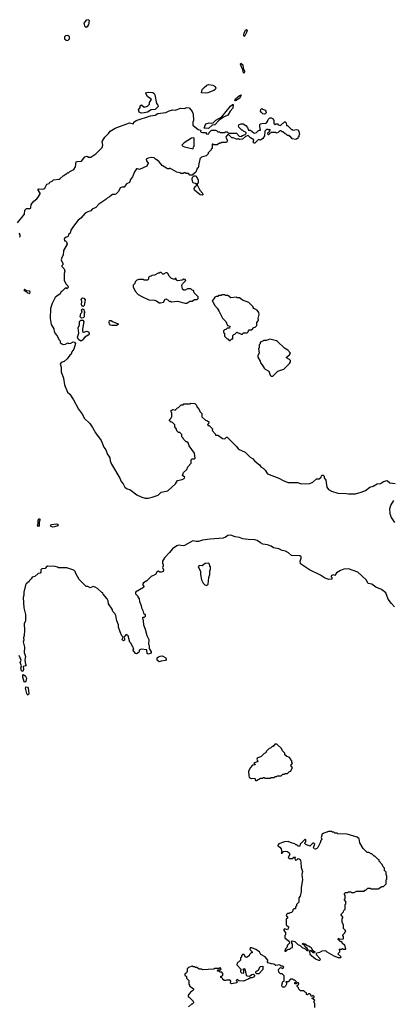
# Model space of a CAD drawing. Extents: x 2386423 to 2568864, y 578392 to 761999.
# Tile 421 of 454: x 2484555 to 2489369, y 741976 to 754709. Entities that reach past the tile are written whole.
import ezdxf

# ---------------------------------------------------------------- set-up
doc = ezdxf.new("R2010")
doc.units = 0

msp = doc.modelspace()

# ---------------------------------------------------------------- linework, layer by layer
at = {"layer": '0CON05XD'}
for points in [[(2485415, 754614), (2485435, 754626), (2485447, 754645), (2485457, 754695), (2485445, 754709), (2485415, 754702), (2485384, 754665), (2485391, 754631), (2485415, 754614)], [(2487455, 754493), (2487451, 754515), (2487457, 754535), (2487474, 754575), (2487485, 754582), (2487492, 754575), (2487487, 754545), (2487465, 754500), (2487455, 754493)], [(2485175, 754440), (2485197, 754463), (2485198, 754488), (2485175, 754504), (2485145, 754501), (2485132, 754485), (2485135, 754460), (2485155, 754444), (2485175, 754440)], [(2487455, 754017), (2487445, 754023), (2487439, 754059), (2487423, 754085), (2487409, 754135), (2487414, 754146), (2487436, 754125), (2487441, 754081), (2487461, 754045), (2487455, 754017)], [(2486955, 753759), (2486904, 753764), (2486912, 753805), (2486937, 753833), (2486975, 753862), (2486995, 753869), (2487052, 753862), (2487080, 753845), (2487088, 753825), (2487080, 753805), (2487065, 753794), (2486985, 753764), (2486955, 753759)], [(2486125, 753499), (2486100, 753515), (2486092, 753545), (2486110, 753575), (2486110, 753595), (2486127, 753607), (2486165, 753578), (2486205, 753592), (2486230, 753615), (2486233, 753637), (2486257, 753677), (2486207, 753715), (2486184, 753755), (2486193, 753767), (2486225, 753773), (2486277, 753767), (2486293, 753755), (2486303, 753735), (2486323, 753623), (2486340, 753605), (2486342, 753585), (2486305, 753546), (2486255, 753544), (2486205, 753514), (2486165, 753504), (2486125, 753499)], [(2487345, 753660), (2487333, 753665), (2487343, 753685), (2487395, 753727), (2487418, 753738), (2487399, 753695), (2487345, 753660)], [(2484525, 752082), (2484616, 752194), (2484622, 752245), (2484629, 752255), (2484645, 752269), (2484685, 752268), (2484700, 752275), (2484705, 752320), (2484737, 752363), (2484775, 752391), (2484793, 752415), (2484818, 752455), (2484818, 752465), (2484790, 752515), (2484799, 752521), (2484844, 752516), (2484867, 752523), (2484878, 752532), (2484905, 752582), (2484935, 752590), (2484945, 752608), (2484975, 752622), (2484992, 752638), (2485065, 752648), (2485080, 752655), (2485115, 752690), (2485127, 752693), (2485145, 752710), (2485155, 752710), (2485172, 752728), (2485185, 752730), (2485203, 752747), (2485255, 752770), (2485274, 752805), (2485285, 752870), (2485296, 752876), (2485352, 752878), (2485396, 752934), (2485425, 752942), (2485445, 752930), (2485475, 752932), (2485540, 752975), (2485622, 753055), (2485630, 753085), (2485622, 753135), (2485655, 753190), (2485703, 753237), (2485724, 753266), (2485788, 753305), (2485975, 753374), (2486025, 753362), (2486028, 753385), (2486058, 753405), (2486243, 753467), (2486305, 753476), (2486338, 753495), (2486445, 753507), (2486485, 753528), (2486535, 753543), (2486565, 753540), (2486635, 753566), (2486679, 753561), (2486715, 753572), (2486745, 753570), (2486785, 753520), (2486798, 753485), (2486800, 753405), (2486790, 753385), (2486790, 753345), (2486860, 753290), (2486895, 753280), (2486893, 753265), (2486900, 753255), (2486915, 753248), (2486955, 753250), (2486975, 753230), (2486998, 753232), (2487002, 753248), (2487035, 753280), (2487085, 753280), (2487097, 753277), (2487115, 753260), (2487135, 753260), (2487145, 753250), (2487205, 753250), (2487215, 753260), (2487235, 753260), (2487255, 753240), (2487355, 753240), (2487392, 753202), (2487425, 753200), (2487435, 753210), (2487468, 753222), (2487480, 753235), (2487480, 753245), (2487468, 753258), (2487452, 753262), (2487435, 753280), (2487425, 753280), (2487388, 753318), (2487382, 753335), (2487392, 753355), (2487415, 753362), (2487442, 753362), (2487475, 753340), (2487500, 753315), (2487512, 753282), (2487535, 753280), (2487580, 753245), (2487595, 753240), (2487615, 753250), (2487635, 753272), (2487655, 753282), (2487668, 753282), (2487658, 753325), (2487658, 753352), (2487665, 753360), (2487685, 753368), (2487738, 753372), (2487758, 753392), (2487765, 753420), (2487785, 753440), (2487805, 753440), (2487830, 753425), (2487838, 753405), (2487840, 753365), (2487855, 753350), (2487865, 753360), (2487885, 753360), (2487895, 753350), (2487925, 753340), (2487975, 753390), (2487985, 753390), (2488000, 753375), (2488002, 753342), (2488015, 753340), (2488065, 753290), (2488075, 753290), (2488085, 753280), (2488135, 753290), (2488153, 753283), (2488162, 753265), (2488170, 753225), (2488160, 753215), (2488160, 753195), (2488150, 753185), (2488148, 753172), (2488135, 753170), (2488125, 753160), (2488075, 753170), (2488055, 753200), (2488045, 753200), (2488035, 753210), (2488015, 753210), (2487998, 753228), (2487983, 753233), (2487955, 753260), (2487945, 753260), (2487935, 753270), (2487915, 753270), (2487895, 753250), (2487875, 753242), (2487865, 753250), (2487805, 753250), (2487795, 753240), (2487782, 753238), (2487775, 753220), (2487765, 753220), (2487760, 753245), (2487772, 753258), (2487788, 753262), (2487790, 753285), (2487785, 753290), (2487775, 753280), (2487765, 753290), (2487745, 753290), (2487722, 753268), (2487720, 753205), (2487696, 753174), (2487665, 753150), (2487642, 753158), (2487595, 753113), (2487584, 753114), (2487572, 753125), (2487580, 753155), (2487535, 753180), (2487505, 753210), (2487472, 753198), (2487435, 753162), (2487395, 753160), (2487385, 753170), (2487375, 753162), (2487355, 753163), (2487315, 753180), (2487295, 753180), (2487258, 753218), (2487242, 753218), (2487220, 753195), (2487222, 753175), (2487238, 753145), (2487228, 753122), (2487165, 753120), (2487155, 753110), (2487135, 753110), (2487105, 753090), (2487065, 753090), (2487055, 753100), (2487042, 753098), (2487040, 753045), (2487030, 753035), (2487030, 753025), (2486990, 752985), (2486988, 752972), (2486965, 752950), (2486905, 752930), (2486882, 752908), (2486880, 752875), (2486873, 752867), (2486860, 752795), (2486850, 752785), (2486830, 752735), (2486785, 752700), (2486755, 752700), (2486735, 752720), (2486705, 752720), (2486695, 752730), (2486675, 752730), (2486665, 752720), (2486635, 752720), (2486627, 752727), (2486585, 752737), (2486495, 752790), (2486485, 752780), (2486465, 752782), (2486395, 752823), (2486359, 752869), (2486333, 752893), (2486308, 752905), (2486294, 752924), (2486255, 752928), (2486215, 752920), (2486189, 752905), (2486192, 752882), (2486217, 752855), (2486196, 752814), (2486105, 752770), (2486079, 752779), (2486065, 752778), (2486037, 752743), (2486013, 752675), (2485987, 752643), (2485973, 752605), (2485933, 752585), (2485905, 752543), (2485875, 752544), (2485854, 752536), (2485830, 752485), (2485800, 752455), (2485785, 752448), (2485755, 752447), (2485735, 752437), (2485714, 752416), (2485685, 752402), (2485666, 752384), (2485577, 752325), (2485538, 752282), (2485491, 752259), (2485474, 752236), (2485435, 752226), (2485403, 752207), (2485345, 752143), (2485310, 752115), (2485251, 752039), (2485217, 751985), (2485205, 751950), (2485190, 751935), (2485178, 751902), (2485155, 751897), (2485130, 751875), (2485135, 751850), (2485145, 751850), (2485158, 751838), (2485168, 751805), (2485122, 751725), (2485117, 751663), (2485100, 751635), (2485092, 751605), (2485112, 751555), (2485112, 751538), (2485100, 751525), (2485100, 751515), (2485130, 751485), (2485140, 751455), (2485130, 751425), (2485128, 751335), (2485155, 751290), (2485178, 751268), (2485180, 751245), (2485165, 751230), (2485155, 751240), (2485142, 751238), (2485105, 751200), (2485090, 751195), (2485078, 751162), (2485035, 751132), (2485012, 751115), (2484975, 751040), (2484953, 750975), (2484947, 750845), (2484963, 750765), (2484995, 750710), (2485002, 750675), (2485018, 750645), (2485045, 750610), (2485062, 750572), (2485078, 750558), (2485080, 750535), (2485100, 750515), (2485115, 750510), (2485145, 750512), (2485175, 750530), (2485185, 750520), (2485216, 750524), (2485246, 750544), (2485265, 750540), (2485277, 750523), (2485255, 750450), (2485228, 750415), (2485218, 750385), (2485201, 750369), (2485169, 750321), (2485131, 750289), (2485092, 750275), (2485078, 750255), (2485092, 750215), (2485091, 750155), (2485119, 750075), (2485134, 749985), (2485174, 749894), (2485202, 749865), (2485251, 749791), (2485315, 749672), (2485368, 749605), (2485390, 749555), (2485460, 749485), (2485496, 749436), (2485535, 749367), (2485607, 749265), (2485642, 749182), (2485670, 749145), (2485688, 749085), (2485708, 749065), (2485718, 749045), (2485724, 749004), (2485742, 748962), (2485848, 748778), (2485868, 748735), (2485892, 748705), (2485914, 748664), (2485945, 748640), (2485980, 748635), (2486070, 748565), (2486133, 748533), (2486175, 748522), (2486213, 748523), (2486266, 748534), (2486345, 748562), (2486383, 748597), (2486470, 748615), (2486570, 748705), (2486595, 748750), (2486655, 748762), (2486680, 748775), (2486690, 748795), (2486660, 748815), (2486672, 748855), (2486716, 748894), (2486728, 748925), (2486770, 748975), (2486772, 749015), (2486782, 749028), (2486815, 749030), (2486822, 749038), (2486812, 749102), (2486745, 749200)], [(2486995, 753300), (2486940, 753305), (2486960, 753360), (2487005, 753374), (2487035, 753371), (2487053, 753377), (2487089, 753411), (2487167, 753453), (2487280, 753590), (2487305, 753612), (2487315, 753610), (2487310, 753565), (2487273, 753527), (2487244, 753476), (2487196, 753454), (2487131, 753409), (2487075, 753350), (2487040, 753345), (2486995, 753300)], [(2487715, 753488), (2487695, 753492), (2487674, 753514), (2487668, 753525), (2487671, 753549), (2487685, 753560), (2487695, 753550), (2487728, 753538), (2487737, 753527), (2487738, 753505), (2487725, 753492), (2487715, 753488)], [(2486795, 753040), (2486800, 753065), (2486810, 753075), (2486810, 753175), (2486805, 753180), (2486774, 753176), (2486680, 753115), (2486650, 753085), (2486662, 753072), (2486683, 753063), (2486795, 753040)], [(2486915, 752440), (2486885, 752444), (2486814, 752505), (2486809, 752525), (2486822, 752548), (2486840, 752565), (2486840, 752585), (2486795, 752600), (2486788, 752615), (2486782, 752655), (2486792, 752678), (2486805, 752690), (2486825, 752690), (2486850, 752665), (2486860, 752635), (2486860, 752595), (2486850, 752585), (2486850, 752575), (2486882, 752505), (2486918, 752465), (2486920, 752445), (2486915, 752440)], [(2484553, 751895), (2484559, 751905), (2484559, 751925), (2484547, 751947)], [(2486715, 751042), (2486755, 751070), (2486785, 751070), (2486815, 751090), (2486848, 751092), (2486860, 751105), (2486860, 751125), (2486810, 751175), (2486800, 751205), (2486782, 751212), (2486765, 751230), (2486725, 751230), (2486695, 751210), (2486675, 751210), (2486660, 751225), (2486648, 751275), (2486658, 751295), (2486700, 751335), (2486695, 751350), (2486675, 751352), (2486655, 751342), (2486595, 751330), (2486582, 751342), (2486575, 751360), (2486565, 751360), (2486555, 751350), (2486515, 751360), (2486485, 751390), (2486474, 751424), (2486460, 751435), (2486444, 751436), (2486415, 751418), (2486405, 751420), (2486385, 751440), (2486365, 751440), (2486358, 751432), (2486345, 751430), (2486297, 751403), (2486265, 751400), (2486255, 751390), (2486232, 751388), (2486220, 751375), (2486218, 751352), (2486205, 751340), (2486165, 751340), (2486155, 751350), (2486095, 751350), (2486068, 751342), (2486045, 751320), (2486042, 751298), (2486022, 751275), (2486022, 751255), (2486045, 751200), (2486087, 751157), (2486135, 751128), (2486225, 751088), (2486295, 751080), (2486321, 751071), (2486355, 751047), (2486374, 751046), (2486413, 751057), (2486434, 751096), (2486445, 751098), (2486468, 751088), (2486495, 751060), (2486505, 751070), (2486515, 751060), (2486595, 751070), (2486695, 751042), (2486715, 751042)], [(2484685, 751170), (2484690, 751185), (2484685, 751197), (2484641, 751201), (2484615, 751220), (2484608, 751215), (2484611, 751205), (2484641, 751191), (2484657, 751175), (2484685, 751170)], [(2485375, 751000), (2485364, 751004), (2485352, 751025), (2485356, 751064), (2485350, 751095), (2485365, 751114), (2485385, 751109), (2485400, 751085), (2485386, 751014), (2485375, 751000)], [(2487275, 750560), (2487295, 750580), (2487308, 750582), (2487310, 750625), (2487322, 750638), (2487335, 750640), (2487362, 750668), (2487408, 750648), (2487415, 750640), (2487435, 750640), (2487442, 750658), (2487495, 750660), (2487508, 750672), (2487510, 750685), (2487522, 750698), (2487555, 750700), (2487582, 750728), (2487598, 750732), (2487620, 750755), (2487620, 750795), (2487637, 750813), (2487640, 750825), (2487638, 750845), (2487648, 750895), (2487644, 750924), (2487625, 750951), (2487582, 750972), (2487570, 750985), (2487570, 750995), (2487515, 751050), (2487433, 751083), (2487395, 751110), (2487365, 751110), (2487355, 751120), (2487285, 751112), (2487245, 751140), (2487215, 751140), (2487205, 751150), (2487165, 751150), (2487157, 751143), (2487125, 751140), (2487115, 751130), (2487095, 751130), (2487075, 751120), (2487065, 751100), (2487040, 751075), (2487050, 751065), (2487070, 751015), (2487105, 750980), (2487132, 750935), (2487175, 750850), (2487220, 750805), (2487242, 750752), (2487270, 750745), (2487265, 750720), (2487235, 750720), (2487218, 750702), (2487202, 750698), (2487190, 750685), (2487190, 750665), (2487200, 750655), (2487200, 750615), (2487235, 750580), (2487245, 750580), (2487262, 750562), (2487275, 750560)], [(2485355, 750849), (2485338, 750868), (2485345, 750910), (2485360, 750925), (2485354, 750956), (2485365, 750968), (2485385, 750960), (2485390, 750935), (2485400, 750925), (2485390, 750915), (2485390, 750865), (2485375, 750852), (2485355, 750849)], [(2485345, 750550), (2485313, 750573), (2485301, 750605), (2485317, 750655), (2485310, 750725), (2485327, 750763), (2485328, 750805), (2485345, 750822), (2485364, 750824), (2485372, 750822), (2485382, 750805), (2485366, 750705), (2485368, 750675), (2485378, 750668), (2485425, 750680), (2485435, 750678), (2485448, 750668), (2485453, 750645), (2485440, 750630), (2485397, 750605), (2485370, 750575), (2485365, 750560), (2485355, 750560), (2485345, 750550)], [(2485745, 750754), (2485730, 750760), (2485716, 750775), (2485711, 750795), (2485715, 750820), (2485735, 750820), (2485754, 750804), (2485827, 750775), (2485827, 750765), (2485805, 750754), (2485745, 750754)], [(2487825, 750098), (2487890, 750165), (2487969, 750191), (2488039, 750261), (2488052, 750285), (2488052, 750302), (2488043, 750313), (2488002, 750335), (2488002, 750345), (2488042, 750375), (2488052, 750395), (2488018, 750435), (2487975, 750462), (2487888, 750548), (2487875, 750557), (2487785, 750578), (2487745, 750562), (2487705, 750560), (2487695, 750550), (2487662, 750538), (2487660, 750515), (2487650, 750505), (2487650, 750465), (2487640, 750455), (2487650, 750395), (2487630, 750365), (2487630, 750345), (2487662, 750292), (2487665, 750270), (2487688, 750245), (2487712, 750202), (2487725, 750188), (2487772, 750165), (2487792, 750112), (2487805, 750098), (2487825, 750098)], [(2486745, 749200), (2486730, 749235), (2486715, 749250), (2486705, 749250), (2486670, 749285), (2486668, 749298), (2486650, 749315), (2486650, 749345), (2486625, 749370), (2486605, 749370), (2486585, 749390), (2486580, 749415), (2486560, 749445), (2486558, 749468), (2486528, 749498), (2486512, 749502), (2486492, 749522), (2486490, 749535), (2486508, 749552), (2486510, 749565), (2486520, 749575), (2486520, 749625), (2486510, 749635), (2486512, 749658), (2486525, 749660), (2486535, 749670), (2486565, 749660), (2486592, 749688), (2486608, 749692), (2486642, 749728), (2486665, 749730), (2486675, 749740), (2486755, 749740), (2486765, 749750), (2486817, 749747), (2486840, 749725), (2486842, 749702), (2486875, 749670), (2486883, 749643), (2486910, 749615), (2486910, 749575), (2486955, 749530), (2486982, 749522), (2486998, 749508), (2486998, 749492), (2486980, 749475), (2486992, 749462), (2487005, 749460), (2487045, 749420), (2487040, 749395), (2487080, 749355), (2487084, 749334), (2487115, 749338), (2487125, 749333), (2487177, 749293), (2487205, 749290), (2487225, 749310), (2487235, 749310), (2487352, 749195), (2487384, 749154), (2487468, 749118), (2487532, 749052), (2487562, 749035), (2487595, 748998), (2487653, 748953), (2487672, 748925), (2487699, 748909), (2487725, 748882), (2487755, 748838), (2487905, 748780), (2487968, 748745), (2488025, 748724), (2488145, 748723), (2488195, 748707), (2488305, 748713), (2488343, 748727), (2488388, 748772), (2488425, 748770), (2488450, 748795), (2488455, 748810), (2488465, 748820), (2488475, 748820), (2488490, 748805), (2488490, 748785), (2488512, 748752), (2488523, 748663), (2488545, 748632), (2488585, 748610), (2488665, 748586), (2488775, 748583), (2488805, 748577), (2488895, 748578), (2488965, 748597), (2489021, 748619), (2489080, 748665), (2489120, 748675), (2489173, 748707), (2489215, 748712), (2489255, 748738), (2489305, 748748), (2489338, 748718), (2489405, 748710)], [(2489385, 748490), (2489352, 748435), (2489332, 748385), (2489338, 748325), (2489355, 748270), (2489397, 748205)], [(2484795, 748156), (2484786, 748165), (2484794, 748195), (2484795, 748235), (2484805, 748254), (2484814, 748254), (2484817, 748237), (2484808, 748212), (2484805, 748161), (2484795, 748156)], [(2484985, 748146), (2484962, 748155), (2484953, 748165), (2484965, 748181), (2485025, 748189), (2485043, 748185), (2485054, 748175), (2485047, 748165), (2485005, 748151), (2484985, 748146)], [(2489059, 747419), (2489030, 747465), (2488925, 747564), (2488805, 747606), (2488745, 747601), (2488702, 747588), (2488648, 747555), (2488627, 747523), (2488605, 747528), (2488580, 747515), (2488580, 747505), (2488590, 747495), (2488588, 747472), (2488545, 747470), (2488495, 747490), (2488440, 747525), (2488300, 747595), (2488184, 747674), (2488180, 747705), (2488193, 747745), (2488193, 747763), (2488175, 747777), (2488065, 747780), (2488030, 747815), (2487990, 747835), (2487945, 747844), (2487904, 747864), (2487835, 747881), (2487805, 747900), (2487756, 747916), (2487698, 747928), (2487665, 747943), (2487624, 747974), (2487595, 747983), (2487505, 747986), (2487436, 747996), (2487395, 748011), (2487340, 748020), (2487282, 748042), (2487243, 748037), (2487212, 748018), (2487185, 748002), (2487015, 747992), (2486915, 747979), (2486865, 747962), (2486835, 747961), (2486791, 747969), (2486685, 747910), (2486665, 747906), (2486605, 747914), (2486585, 747907), (2486530, 747865), (2486492, 747818), (2486425, 747750), (2486400, 747705), (2486400, 747675), (2486407, 747667), (2486410, 747645), (2486402, 747625), (2486411, 747595), (2486410, 747575), (2486385, 747563), (2486365, 747566), (2486345, 747578), (2486330, 747575), (2486308, 747535), (2486255, 747510), (2486198, 747452), (2486153, 747425), (2486143, 747405), (2486157, 747377), (2486154, 747365), (2486050, 747305), (2486052, 747285), (2486080, 747255), (2486080, 747245), (2486100, 747220), (2486104, 747185), (2486124, 747135), (2486129, 747105), (2486147, 747067), (2486153, 747033), (2486176, 747016), (2486175, 746992), (2486165, 746980), (2486145, 746980), (2486142, 746975), (2486152, 746935), (2486153, 746885), (2486176, 746826), (2486198, 746745), (2486222, 746692), (2486220, 746635), (2486228, 746615), (2486228, 746578), (2486252, 746535), (2486252, 746518), (2486215, 746502), (2486204, 746514), (2486198, 746558), (2486125, 746568), (2486100, 746555), (2486100, 746535), (2486085, 746520), (2486065, 746510), (2486052, 746512), (2486020, 746555), (2486020, 746565), (2486030, 746575), (2486022, 746582), (2486020, 746595), (2486012, 746602), (2485995, 746640), (2485978, 746658), (2485955, 746740), (2485932, 746758), (2485900, 746725), (2485908, 746705), (2485907, 746683), (2485895, 746678), (2485883, 746685), (2485881, 746699), (2485890, 746725), (2485875, 746742), (2485851, 746791), (2485832, 746855), (2485832, 746882), (2485810, 746935), (2485798, 747005), (2485785, 747030), (2485760, 747055), (2485750, 747085), (2485703, 747155), (2485697, 747195), (2485685, 747220), (2485635, 747280), (2485630, 747295), (2485615, 747300), (2485560, 747355), (2485532, 747372), (2485505, 747378), (2485465, 747362), (2485435, 747380), (2485415, 747380), (2485325, 747470), (2485280, 747545), (2485270, 747575), (2485255, 747592), (2485165, 747620), (2485055, 747620), (2485042, 747628), (2485015, 747638), (2484915, 747640), (2484895, 747630), (2484885, 747610), (2484843, 747607), (2484830, 747595), (2484830, 747565), (2484818, 747552), (2484792, 747548), (2484752, 747508), (2484715, 747500), (2484705, 747480), (2484680, 747455), (2484678, 747442), (2484640, 747415), (2484632, 747395), (2484607, 747305), (2484610, 747265), (2484598, 747235), (2484608, 747105), (2484630, 747015), (2484628, 746935), (2484613, 746895), (2484618, 746815), (2484612, 746745), (2484602, 746715), (2484608, 746685), (2484600, 746665), (2484618, 746595), (2484612, 746525), (2484628, 746475), (2484623, 746425), (2484632, 746372), (2484640, 746365), (2484628, 746352), (2484600, 746345), (2484606, 746305), (2484595, 746278), (2484579, 746289), (2484572, 746312), (2484570, 746325), (2484580, 746355), (2484562, 746395), (2484572, 746425), (2484550, 746485)], [(2486975, 747390), (2486992, 747408), (2487000, 747495), (2487012, 747535), (2487010, 747585), (2487020, 747595), (2487020, 747635), (2487010, 747645), (2487008, 747668), (2486995, 747680), (2486953, 747677), (2486912, 747648), (2486875, 747650), (2486860, 747635), (2486892, 747578), (2486890, 747535), (2486902, 747465), (2486925, 747420), (2486945, 747400), (2486975, 747390)], [(2489398, 747118), (2489357, 747157), (2489316, 747216), (2489285, 747297), (2489230, 747340), (2489155, 747371), (2489105, 747408), (2489059, 747419)], [(2486355, 746406), (2486330, 746425), (2486333, 746455), (2486350, 746470), (2486370, 746480), (2486395, 746481), (2486415, 746474), (2486442, 746455), (2486447, 746435), (2486439, 746421), (2486385, 746413), (2486355, 746406)], [(2484625, 746142), (2484612, 746145), (2484597, 746205), (2484594, 746226), (2484605, 746240), (2484630, 746220), (2484643, 746195), (2484636, 746154), (2484625, 746142)], [(2484665, 745974), (2484655, 745978), (2484646, 745995), (2484628, 746065), (2484635, 746080), (2484655, 746078), (2484664, 746065), (2484671, 745995), (2484665, 745974)], [(2487615, 744870), (2487665, 744900), (2487695, 744900), (2487705, 744910), (2487715, 744910), (2487725, 744900), (2487795, 744900), (2487805, 744910), (2487845, 744910), (2487855, 744920), (2487875, 744920), (2487885, 744930), (2487935, 744930), (2487955, 744950), (2487975, 744950), (2487985, 744960), (2488015, 744960), (2488042, 744988), (2488058, 744992), (2488070, 745025), (2488080, 745035), (2488060, 745065), (2488080, 745095), (2488070, 745105), (2488070, 745125), (2488060, 745135), (2488060, 745145), (2488035, 745170), (2488005, 745180), (2487982, 745202), (2487980, 745225), (2487950, 745255), (2487936, 745286), (2487878, 745338), (2487852, 745338), (2487828, 745312), (2487815, 745310), (2487795, 745290), (2487780, 745285), (2487740, 745245), (2487740, 745235), (2487728, 745222), (2487715, 745220), (2487675, 745180), (2487625, 745160), (2487620, 745145), (2487630, 745115), (2487580, 745095), (2487598, 745078), (2487598, 745072), (2487565, 745068), (2487534, 745036), (2487510, 744985), (2487515, 744930), (2487522, 744915), (2487545, 744898), (2487595, 744900), (2487602, 744872), (2487615, 744870)], [(2488435, 742548), (2488442, 742555), (2488437, 742565), (2488392, 742615), (2488390, 742635), (2488395, 742640), (2488435, 742650), (2488463, 742667), (2488505, 742670), (2488523, 742653), (2488615, 742602), (2488668, 742582), (2488705, 742580), (2488708, 742588), (2488670, 742625), (2488672, 742638), (2488690, 742655), (2488690, 742675), (2488682, 742688), (2488715, 742690), (2488725, 742698), (2488735, 742690), (2488765, 742690), (2488770, 742695), (2488756, 742736), (2488720, 742765), (2488720, 742775), (2488705, 742790), (2488695, 742790), (2488670, 742815), (2488675, 742830), (2488685, 742820), (2488738, 742822), (2488740, 742855), (2488730, 742865), (2488730, 742875), (2488758, 742902), (2488760, 742915), (2488770, 742925), (2488740, 742955), (2488740, 743005), (2488720, 743035), (2488720, 743085), (2488730, 743095), (2488730, 743105), (2488710, 743135), (2488712, 743148), (2488738, 743172), (2488742, 743188), (2488760, 743205), (2488760, 743265), (2488770, 743275), (2488770, 743305), (2488750, 743325), (2488750, 743335), (2488760, 743345), (2488760, 743385), (2488750, 743395), (2488752, 743408), (2488765, 743420), (2488795, 743420), (2488805, 743430), (2488835, 743430), (2488845, 743420), (2488875, 743420), (2488905, 743440), (2489005, 743440), (2489015, 743450), (2489028, 743452), (2489055, 743480), (2489085, 743480), (2489095, 743470), (2489185, 743470), (2489235, 743500), (2489255, 743500), (2489290, 743535), (2489290, 743585), (2489300, 743595), (2489300, 743635), (2489290, 743655), (2489290, 743685), (2489270, 743705), (2489270, 743735), (2489250, 743755), (2489240, 743785), (2489200, 743825), (2489200, 743845), (2489182, 743852), (2489158, 743878), (2489145, 743890), (2489135, 743890), (2489105, 743920), (2489095, 743920), (2489065, 743940), (2489045, 743940), (2488992, 743992), (2488950, 744065), (2488940, 744115), (2488917, 744137), (2488785, 744178), (2488665, 744180), (2488655, 744190), (2488625, 744190), (2488615, 744200), (2488595, 744200), (2488585, 744210), (2488545, 744210), (2488465, 744180), (2488450, 744135), (2488457, 744107), (2488446, 744094), (2488439, 744065), (2488408, 744002), (2488395, 743990), (2488375, 743982), (2488360, 743985), (2488350, 744005), (2488368, 744045), (2488355, 744060), (2488342, 744058), (2488305, 744020), (2488252, 744042), (2488240, 744055), (2488240, 744065), (2488250, 744075), (2488250, 744105), (2488245, 744110), (2488180, 744045), (2488175, 744020), (2488155, 744020), (2488135, 744040), (2488125, 744040), (2488112, 744052), (2488075, 744058), (2488025, 744082), (2487975, 744078), (2487905, 744050), (2487890, 744035), (2487890, 744025), (2487915, 744008), (2487932, 743985), (2487940, 743945), (2487932, 743932), (2487945, 743930), (2487965, 743950), (2487985, 743957), (2488015, 743953), (2488038, 743935), (2488046, 743914), (2488022, 743875), (2488035, 743860), (2488085, 743860), (2488095, 743880), (2488115, 743880), (2488120, 743875), (2488110, 743865), (2488115, 743840), (2488137, 743843), (2488155, 743860), (2488168, 743858), (2488178, 743848), (2488188, 743815), (2488190, 743745), (2488208, 743695), (2488200, 743655), (2488208, 743585), (2488190, 743485), (2488192, 743435), (2488177, 743373), (2488160, 743355), (2488160, 743295), (2488130, 743265), (2488130, 743245), (2488120, 743235), (2488118, 743212), (2488095, 743210), (2488082, 743198), (2488080, 743175), (2488068, 743162), (2488045, 743160), (2488035, 743150), (2488015, 743150), (2488002, 743138), (2488000, 743125), (2488020, 743095), (2488000, 743075), (2488000, 743005), (2488028, 742978), (2488030, 742965), (2488015, 742940), (2487975, 742950), (2487962, 742935), (2487990, 742905), (2487990, 742875), (2487980, 742865), (2487980, 742835), (2488030, 742795), (2488042, 742778), (2488040, 742765), (2488015, 742740), (2488008, 742712), (2487990, 742695), (2487990, 742685), (2487980, 742675), (2487982, 742662), (2487998, 742662), (2488002, 742678), (2488015, 742680), (2488025, 742690), (2488045, 742690), (2488062, 742708), (2488078, 742712), (2488080, 742755), (2488070, 742765), (2488070, 742795), (2488075, 742798), (2488108, 742788), (2488149, 742749), (2488178, 742738), (2488205, 742710), (2488244, 742694), (2488265, 742673), (2488288, 742672), (2488269, 742699), (2488245, 742720), (2488238, 742738), (2488210, 742755), (2488215, 742768), (2488225, 742760), (2488245, 742760), (2488270, 742735), (2488297, 742727), (2488319, 742709), (2488332, 742682), (2488370, 742655), (2488365, 742640), (2488345, 742643), (2488318, 742668), (2488305, 742670), (2488300, 742665), (2488304, 742624), (2488375, 742566), (2488415, 742549), (2488435, 742548)], [(2487957, 742197), (2487946, 742206), (2487940, 742225), (2487955, 742270), (2487970, 742275), (2487970, 742345), (2487948, 742368), (2487925, 742370), (2487902, 742392), (2487900, 742425), (2487925, 742450), (2487955, 742440), (2487968, 742458), (2487955, 742470), (2487935, 742470), (2487917, 742487), (2487865, 742480), (2487837, 742497), (2487808, 742498), (2487765, 742512), (2487758, 742525), (2487760, 742545), (2487725, 742592), (2487672, 742622), (2487652, 742655), (2487608, 742685), (2487555, 742708), (2487534, 742706), (2487530, 742685), (2487560, 742655), (2487558, 742642), (2487545, 742640), (2487525, 742620), (2487520, 742605), (2487485, 742580), (2487470, 742590), (2487455, 742620), (2487435, 742620), (2487420, 742605), (2487420, 742585), (2487410, 742575), (2487410, 742545), (2487365, 742510), (2487360, 742485), (2487418, 742428), (2487410, 742415), (2487410, 742395), (2487422, 742382), (2487445, 742380), (2487450, 742385), (2487450, 742415), (2487440, 742425), (2487455, 742440), (2487467, 742417), (2487480, 742355), (2487495, 742344), (2487525, 742338), (2487555, 742363), (2487576, 742366), (2487590, 742355), (2487590, 742345), (2487575, 742328), (2487555, 742318), (2487535, 742320), (2487516, 742304), (2487445, 742277), (2487388, 742278), (2487363, 742297), (2487350, 742285), (2487360, 742275), (2487360, 742255), (2487291, 742241), (2487278, 742248), (2487282, 742275), (2487275, 742290), (2487225, 742290), (2487215, 742282), (2487195, 742282), (2487180, 742295), (2487180, 742305), (2487168, 742318), (2487152, 742322), (2487152, 742338), (2487165, 742340), (2487178, 742352), (2487180, 742375), (2487165, 742390), (2487145, 742390), (2487135, 742400), (2487110, 742405), (2487115, 742420), (2487148, 742422), (2487160, 742435), (2487145, 742450), (2487135, 742440), (2487075, 742440), (2487065, 742430), (2486915, 742420), (2486905, 742430), (2486875, 742430), (2486845, 742450), (2486825, 742450), (2486815, 742460), (2486795, 742460), (2486785, 742470), (2486735, 742450), (2486720, 742435), (2486720, 742405), (2486710, 742385), (2486690, 742365), (2486690, 742355), (2486710, 742335), (2486712, 742312), (2486740, 742285), (2486740, 742235), (2486750, 742225), (2486750, 742215), (2486800, 742175), (2486800, 742165), (2486789, 742151), (2486760, 742135), (2486750, 742115), (2486730, 742095), (2486730, 742075), (2486745, 742070), (2486798, 742018), (2486800, 741995), (2486785, 741980), (2486775, 741980), (2486738, 741942)], [(2487645, 742368), (2487618, 742368), (2487608, 742378), (2487607, 742395), (2487615, 742406), (2487642, 742418), (2487660, 742465), (2487695, 742470), (2487698, 742425), (2487645, 742368)], [(2488370, 741935), (2488370, 741985), (2488360, 741995), (2488360, 742015), (2488370, 742025), (2488330, 742055), (2488358, 742062), (2488360, 742075), (2488345, 742090), (2488335, 742080), (2488322, 742082), (2488318, 742098), (2488305, 742110), (2488285, 742110), (2488275, 742100), (2488262, 742102), (2488260, 742125), (2488242, 742132), (2488225, 742150), (2488182, 742152), (2488162, 742172), (2488158, 742188), (2488140, 742205), (2488142, 742218), (2488160, 742235), (2488158, 742248), (2488145, 742260), (2488128, 742242), (2488112, 742242), (2488112, 742258), (2488130, 742265), (2488108, 742288), (2488095, 742290), (2488085, 742300), (2488055, 742300), (2488022, 742268), (2487992, 742268), (2488002, 742252), (2488002, 742235), (2487991, 742209), (2487975, 742197), (2487957, 742197)]]:
    msp.add_lwpolyline(points, dxfattribs=at)

doc.saveas('drawing.dxf')
